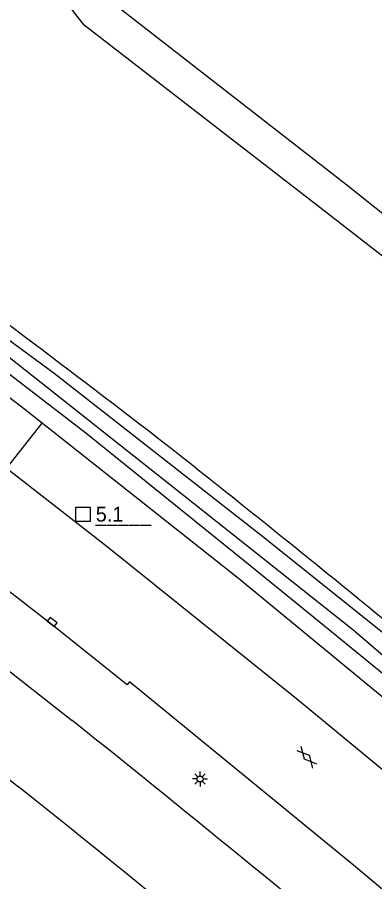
# Model space of a CAD drawing. Extents: x 133000 to 136000, y 400500 to 403500.
# Drawn here: x 134964.9 to 134995, y 400852.7 to 400925.6 of the extents above; entities that cross this region are included whole.
import ezdxf

# ---------------------------------------------------------------- set-up
doc = ezdxf.new("R2010")
doc.units = 0
for name, color, linetype in [('gg-afsc-erfafscheiding', 7, 'Continuous'), ('gg-knt-verharding', 7, 'Continuous'), ('gg-kntw-bovenkant insteek waterloop', 7, 'Continuous'), ('gg-kntw-waterlijn', 7, 'Continuous'), ('gg-kwrk-duiker nz buis', 7, 'Continuous'), ('gt-anno-nummer hm paal', 7, 'Continuous'), ('gt-symb-gesloten verharding', 7, 'Continuous'), ('gt-symb-hm paal', 7, 'Continuous'), ('gt-symb-kolk', 7, 'Continuous'), ('gt-symb-lichtmast', 7, 'Continuous')]:
    doc.layers.add(name, color=color, linetype=linetype)

# ---------------------------------------------------------------- blocks, each defined once
blk = doc.blocks.new('gt0-LMAST')
at = {"layer": 'gt-symb-lichtmast'}
for p, q in [((-0.182, 0.173), (-0.447, 0.438)), ((-0.005, 0.246), (-0.005, 0.621)), ((0.172, 0.173), (0.437, 0.438)), ((-0.255, -0.004), (-0.63, -0.004)), ((-0.182, -0.181), (-0.447, -0.446)), ((-0.005, -0.254), (-0.005, -0.629)), ((0.437, -0.446), (0.172, -0.181)), ((0.245, -0.004), (0.62, -0.004))]:
    blk.add_line(p, q, dxfattribs=at)
blk.add_circle((-0.005, -0.004), 0.25, dxfattribs=at)
blk = doc.blocks.new('gt0-GESVH1')
at = {"layer": 'gt-symb-gesloten verharding'}
for p, q in [((-0.992, -0.261), (0.008, 0.239)), ((0.008, -0.261), (-0.992, 0.239)), ((0.008, 0.239), (1.008, -0.261)), ((1.008, 0.239), (0.008, -0.261))]:
    blk.add_line(p, q, dxfattribs=at)
blk = doc.blocks.new('gt0-KOLK')
at = {"layer": 'gt-symb-kolk'}
blk.add_lwpolyline([(0, 0), (0.375, 0), (0.375, 0.4), (-0.375, 0.4), (-0.375, 0), (0, 0)], dxfattribs=at)
blk = doc.blocks.new('gt0-HMpaal')
at = {"layer": 'gt-symb-hm paal'}
blk.add_lwpolyline([(-0.6, 0.6), (0.6, 0.6), (0.6, -0.6), (-0.6, -0.6)], close=True, dxfattribs=at)

msp = doc.modelspace()

# ---------------------------------------------------------------- linework, layer by layer
at = {"layer": 'gg-afsc-erfafscheiding'}
for points in [[(134588.397, 401233.724), (134588.051, 401226.963), (134585.33, 401187.576), (134581.068, 401138.355), (134629.723, 401120.218), (134672.372, 401102.66), (134725.012, 401078.487), (134771.218, 401055.284), (134831.893, 401048.208), (134882.757, 401041.856), (134935.431, 400974.765), (134972.462, 400927.181), (134992.664, 400911.425), (135014.447, 400894.045), (135039.16, 400873.753), (135109.102, 400932.904), (135128.079, 400911.431)], [(135204.866, 400819.657), (135154.08, 400877.207), (135108.327, 400928.856), (135039.009, 400869.752), (135031.25, 400876.44), (135011.004, 400893.486), (134991.032, 400909.049), (134970.553, 400924.883), (134931.735, 400974.902), (134906.613, 401006.913), (134881.299, 401039.292), (134829.084, 401045.622), (134770.225, 401052.607), (134723.771, 401075.916), (134670.603, 401100.316), (134628.765, 401117.578), (134578.465, 401136.464), (134582.448, 401187.787), (134585.071, 401224.002), (134585.035, 401233.071)]]:
    msp.add_lwpolyline(points, dxfattribs=at)
for centre, radius, start, end in [((134208.744, 399894.924), 1257.05, 52.300936, 53.669135), ((134166.935, 399863.019), 1307.931, 50.430692, 51.706451)]:
    msp.add_arc(centre, radius, start, end, dxfattribs=at)
at = {"layer": 'gg-knt-verharding'}
msp.add_line((134951.998, 400870.971), (134965.026, 400860.701), dxfattribs=at)
for points in [[(135047.773, 400816.94), (135039.357, 400824.61), (135022.228, 400839.751), (135004.622, 400854.739), (134988.426, 400868.116), (134972.482, 400880.912), (134956.043, 400893.748), (134938.534, 400906.746), (134919.757, 400920.256), (134900.065, 400934.252), (134879.936, 400947.997), (134859.252, 400961.574), (134838.992, 400974.253), (134824.537, 400983.121), (134814.199, 400989.373), (134794.126, 401000.944), (134771.378, 401013.571), (134759.938, 401019.66)], [(135009.273, 400840.643), (134993.235, 400854.083), (134974.385, 400869.547), (134974.193, 400869.285), (134967.74, 400874.433), (134955.426, 400883.981), (134938.381, 400896.977), (134926.368, 400905.889), (134914.083, 400914.758), (134901.901, 400923.378), (134889.563, 400931.959), (134877.081, 400940.381), (134864.544, 400948.744), (134851.981, 400956.884), (134839.4, 400964.808), (134826.6, 400972.693), (134813.692, 400980.428), (134809.534, 400982.93), (134798.592, 400989.344), (134783.42, 400997.972), (134768.295, 401006.295), (134755.741, 401013.018)], [(134928.313, 400898.047), (134955.764, 400877.095), (134969.547, 400866.293)]]:
    msp.add_lwpolyline(points, dxfattribs=at)
for centre, radius, start, end in [((133911.416, 399543.876), 1693.643, 50.003056, 51.334986), ((134132.468, 399817.654), 1334.578, 49.455216, 51.403183)]:
    msp.add_arc(centre, radius, start, end, dxfattribs=at)
at = {"layer": 'gg-kntw-bovenkant insteek waterloop'}
for points in [[(134572.766, 401113.869), (134593.261, 401106.653), (134614.363, 401098.387), (134636.048, 401089.515), (134662.133, 401078.826), (134682.969, 401068.982), (134701.812, 401060.059), (134721.127, 401050.339), (134741.392, 401039.88), (134760.64, 401029.959), (134779.824, 401019.567), (134800.389, 401008.029), (134819.433, 400996.826), (134838.421, 400984.943), (134877.761, 400959.961), (134896.359, 400947.616), (134928.347, 400924.842), (134948.769, 400909.719), (134968.036, 400895.554), (134985.707, 400881.704), (135003.429, 400867.53)], [(134999.151, 400865.387), (134983.553, 400878.244), (134965.572, 400892.509), (134948.436, 400905.629), (134930.205, 400918.862), (134909.585, 400933.176), (134896.025, 400942.638), (134877.468, 400955.173), (134859.245, 400967.075), (134841.255, 400978.649), (134823.054, 400989.841), (134797.197, 401004.96), (134777.299, 401016.054), (134757.03, 401026.718), (134733.14, 401038.94), (134701.127, 401054.597), (134682.132, 401063.497), (134663.515, 401072.004), (134638.584, 401082.341), (134619.615, 401090.076), (134592.985, 401100.436), (134572.416, 401107.644)]]:
    msp.add_lwpolyline(points, dxfattribs=at)
at = {"layer": 'gg-kntw-waterlijn'}
for points in [[(134788.763, 401012.888), (134806.221, 401002.882), (134817.405, 400996.472), (134830.219, 400988.549), (134846.364, 400978.565), (134857.44, 400971.517), (134879.171, 400957.321), (134894.747, 400947.145), (134904.214, 400940.53), (134912.633, 400934.808), (134918.228, 400930.694), (134925.523, 400925.592), (134934.622, 400919.229), (134939.569, 400915.464), (134950.585, 400907.339), (134963.568, 400897.447), (134978.121, 400885.911), (134993.195, 400873.963), (135008.25, 400861.038)], [(134999.526, 400867.09), (134990.788, 400874.231), (134984.061, 400879.729), (134970.703, 400890.506), (134952.886, 400904.216), (134943.873, 400910.952), (134934.965, 400917.447), (134921.025, 400927.241), (134907.084, 400937.035), (134896.34, 400944.584), (134885.843, 400951.577), (134877.835, 400956.746), (134868.59, 400962.714), (134858.633, 400969.142), (134846.459, 400977.001), (134820.178, 400993.085), (134808.906, 400999.827), (134798.325, 401005.956)]]:
    msp.add_lwpolyline(points, dxfattribs=at)
at = {"layer": 'gg-kwrk-duiker nz buis'}
msp.add_line((134947.689, 400866.863), (134967.021, 400891.36), dxfattribs=at)

# ---------------------------------------------------------------- block references
at = {"layer": 'gt-symb-gesloten verharding', "rotation": -48.609197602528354}
msp.add_blockref('gt0-GESVH1', (134989.309, 400863.199), dxfattribs=at)
at = {"layer": 'gt-symb-hm paal'}
msp.add_blockref('gt0-HMpaal', (134970.454, 400883.653), dxfattribs=at)
at = {"layer": 'gt-symb-kolk', "rotation": -37.80965211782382}
msp.add_blockref('gt0-KOLK', (134967.74, 400874.433), dxfattribs=at)
at = {"layer": 'gt-symb-lichtmast'}
msp.add_blockref('gt0-LMAST', (134980.323, 400861.36), dxfattribs=at)

# ---------------------------------------------------------------- texts
at = {"layer": 'gt-anno-nummer hm paal'}
msp.add_text('5.1', height=1.25, dxfattribs=at).set_placement((134971.535, 400883.049))
at = {"layer": 'gt-symb-hm paal'}
msp.add_text('_____', height=1.25, dxfattribs=at).set_placement((134971.535, 400883.049))

doc.saveas('drawing.dxf')
